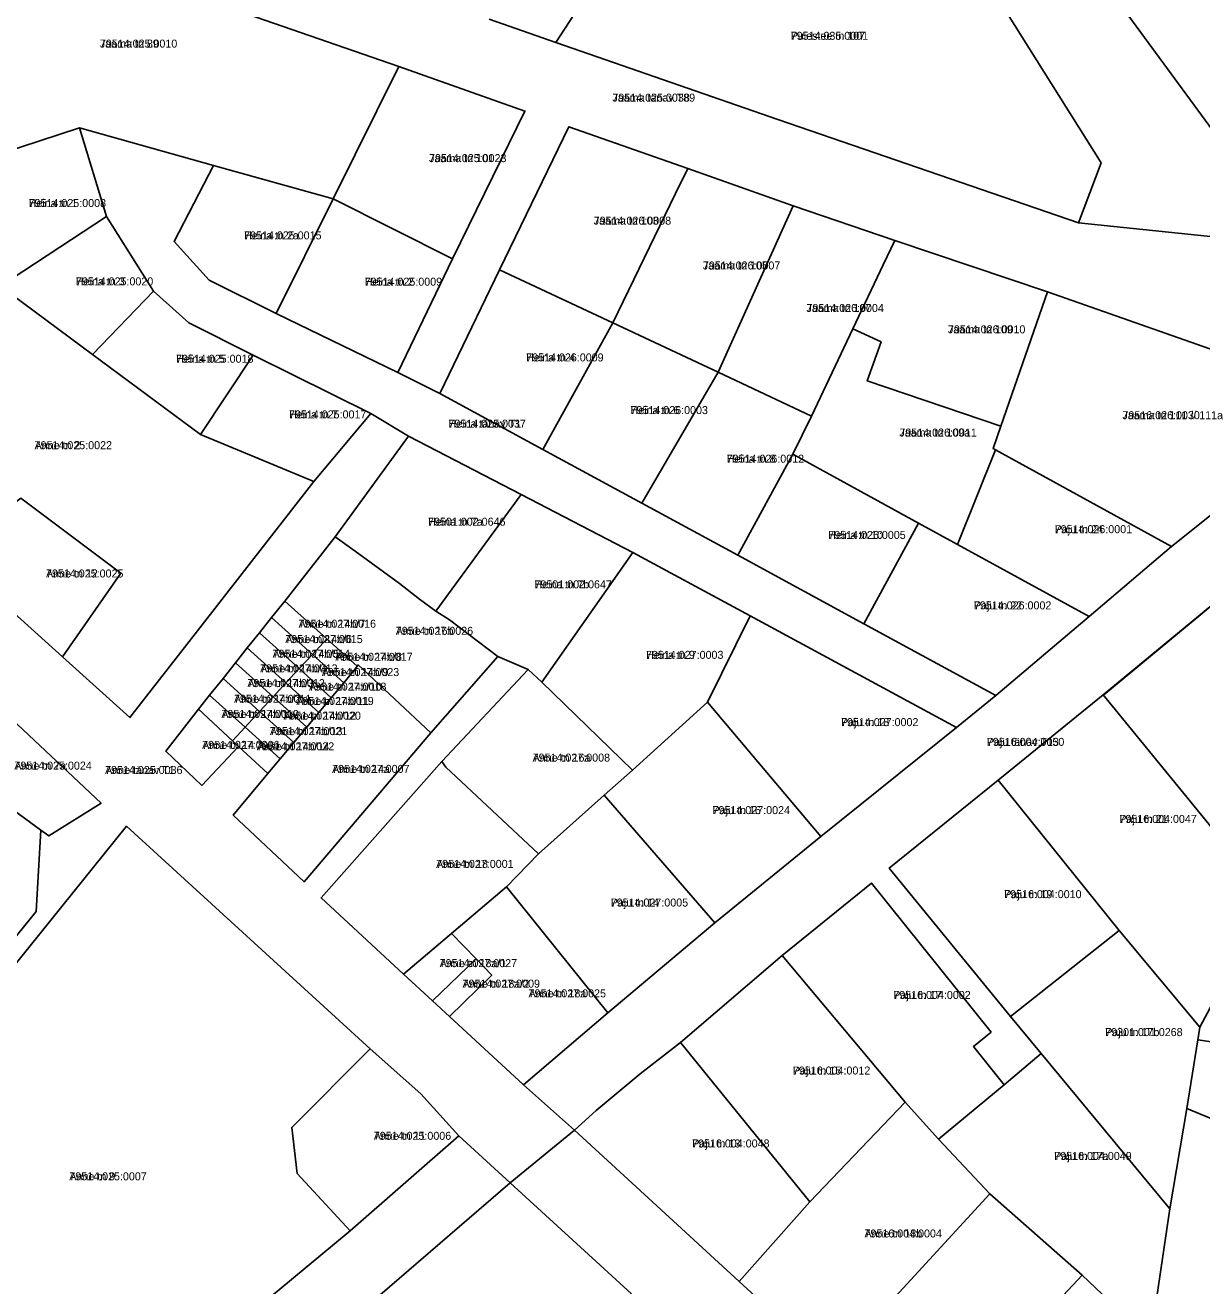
# Model space of a CAD drawing. Extents: x 643847 to 663718, y 6468443 to 6482775.
# Drawn here: x 660455.6 to 660676, y 6474415.2 to 6474651.4 of the extents above; entities that cross this region are included whole.
import ezdxf

# ---------------------------------------------------------------- set-up
doc = ezdxf.new("R2010")
doc.units = 0
for name, color, linetype in [('L_AADRESS', 7, 'Continuous'), ('PIIR', 7, 'Continuous'), ('TUNNUS', 7, 'Continuous')]:
    doc.layers.add(name, color=color, linetype=linetype)

msp = doc.modelspace()

# ---------------------------------------------------------------- linework, layer by layer
at = {"layer": 'PIIR'}
for points in [[(660746.12, 6474721.05), (660701.81, 6474609.98), (660693.86, 6474610.17), (660661.61, 6474654.08), (660689.13, 6474694.94), (660705.79, 6474725.75), (660709.98, 6474729.79), (660738.63, 6474719.39), (660739.47, 6474728.46), (660738.35, 6474735.13), (660739.75, 6474739.66), (660747.28, 6474730.34), (660745.77, 6474727.6)], [(660596.53, 6474633.79), (660554.97, 6474648.23), (660577.57, 6474683.01), (660579.04, 6474682.15), (660583.27, 6474679.69), (660586.02, 6474678.09), (660588.71, 6474676.52), (660591.54, 6474674.87), (660594.28, 6474673.25), (660597.46, 6474671.43), (660601.11, 6474677.69), (660601.78, 6474677.3), (660604.47, 6474675.76), (660607.14, 6474674.23), (660609.94, 6474672.62), (660612.86, 6474670.94), (660615.9, 6474669.2), (660623.72, 6474678.88), (660657.14, 6474625.66), (660652.87, 6474614.42)], [(660525.52, 6474643.7), (660513.24, 6474618.9), (660490.85, 6474625.17), (660465.74, 6474632.21), (660439.75, 6474623.71), (660438.98, 6474622.69), (660421.78, 6474641.42), (660433.55, 6474675.6)], [(660549.18, 6474635.35), (660535.62, 6474607.67), (660513.24, 6474618.9), (660525.52, 6474643.7)], [(660470.8, 6474615.61), (660450.92, 6474602.53), (660445.94, 6474611.98), (660441.21, 6474618.65), (660438.98, 6474622.69), (660439.75, 6474623.71), (660465.74, 6474632.21)], [(660470.8, 6474615.61), (660465.74, 6474632.21), (660490.85, 6474625.17), (660483.45, 6474610.89), (660490.01, 6474603.68), (660502.55, 6474597.44), (660525.35, 6474586.36), (660533.21, 6474582.4), (660552.55, 6474571.92), (660571.08, 6474561.88), (660589.05, 6474552.14), (660612.66, 6474539.27), (660637.42, 6474525.8), (660630.02, 6474519.85), (660591.39, 6474540.75), (660569.41, 6474552.62), (660548.45, 6474563.5), (660527.39, 6474574.45), (660520.32, 6474578.67), (660498.29, 6474589.61), (660486.23, 6474595.66), (660479.6, 6474601.6)], [(660579.69, 6474624.58), (660577.41, 6474619.9), (660565.62, 6474595.68), (660544.44, 6474605.6), (660557.43, 6474632.43)], [(660502.55, 6474597.44), (660490.01, 6474603.68), (660483.45, 6474610.89), (660490.85, 6474625.17), (660513.24, 6474618.9)], [(660599.42, 6474617.61), (660597.37, 6474613.05), (660585.38, 6474586.42), (660565.62, 6474595.68), (660577.41, 6474619.9), (660579.69, 6474624.58)], [(660420.03, 6474622.29), (660430.84, 6474614.56), (660435.19, 6474607.84), (660445.94, 6474611.98), (660450.92, 6474602.53), (660468.15, 6474589.76), (660488.38, 6474574.77), (660509.61, 6474565.91), (660487.85, 6474537.96), (660475.18, 6474521.69), (660462.51, 6474533.09), (660473.45, 6474548.77), (660454.76, 6474562.8), (660440.96, 6474552.5), (660393.19, 6474596.04)], [(660502.55, 6474597.44), (660513.24, 6474618.9), (660535.62, 6474607.67), (660525.35, 6474586.36)], [(660618.46, 6474611.08), (660616.32, 6474606.56), (660610.64, 6474594.57), (660602.88, 6474578.19), (660585.38, 6474586.42), (660597.37, 6474613.05), (660599.42, 6474617.61)], [(660479.6, 6474601.6), (660468.15, 6474589.76), (660450.92, 6474602.53), (660470.8, 6474615.61)], [(660618.46, 6474611.08), (660647.09, 6474601.46), (660638.36, 6474576.32), (660613.32, 6474584.77), (660615.89, 6474592.08), (660610.64, 6474594.57), (660616.32, 6474606.56)], [(660533.21, 6474582.4), (660544.44, 6474605.6), (660565.62, 6474595.68), (660552.55, 6474571.92)], [(660486.23, 6474595.66), (660498.29, 6474589.61), (660488.38, 6474574.77), (660468.15, 6474589.76), (660479.6, 6474601.6)], [(660647.09, 6474601.46), (660684.42, 6474588.38), (660682.12, 6474563.19), (660670.34, 6474553.76), (660637.34, 6474571.86), (660636.9, 6474572.1), (660638.36, 6474576.32)], [(660552.55, 6474571.92), (660565.62, 6474595.68), (660585.38, 6474586.42), (660571.08, 6474561.88)], [(660610.64, 6474594.57), (660615.89, 6474592.08), (660613.32, 6474584.77), (660638.36, 6474576.32), (660636.9, 6474572.1), (660637.34, 6474571.86), (660630.22, 6474554.15), (660622.94, 6474558.14), (660599.36, 6474571.07), (660602.88, 6474578.19)], [(660520.32, 6474578.67), (660509.61, 6474565.91), (660488.38, 6474574.77), (660498.29, 6474589.61)], [(660589.05, 6474552.14), (660571.08, 6474561.88), (660585.38, 6474586.42), (660602.88, 6474578.19), (660599.36, 6474571.07)], [(660513.6, 6474555.56), (660527.39, 6474574.45), (660548.45, 6474563.5), (660532.51, 6474541.65), (660529.41, 6474543.91), (660525.68, 6474546.8), (660517.39, 6474552.91)], [(660415.25, 6474555.25), (660406.43, 6474544.92), (660430.75, 6474523.63), (660441.1, 6474515.55), (660443.25, 6474512.57), (660448.56, 6474507.82), (660458.47, 6474500.57), (660457.61, 6474485.34), (660431.65, 6474453.33), (660360.76, 6474522.32), (660372.44, 6474534.08), (660365.34, 6474540.4), (660388.72, 6474563.95), (660396.99, 6474572.28)], [(660589.05, 6474552.14), (660599.36, 6474571.07), (660622.94, 6474558.14), (660612.66, 6474539.27)], [(660654.89, 6474540.64), (660630.22, 6474554.15), (660637.34, 6474571.86), (660670.34, 6474553.76)], [(660440.96, 6474552.5), (660454.76, 6474562.8), (660473.45, 6474548.77), (660462.51, 6474533.09)], [(660532.51, 6474541.65), (660548.45, 6474563.5), (660569.41, 6474552.62), (660552.33, 6474528.34), (660549.81, 6474530.69), (660544.12, 6474533.12), (660535.02, 6474540.01)], [(660637.42, 6474525.8), (660612.66, 6474539.27), (660622.94, 6474558.14), (660630.22, 6474554.15), (660654.89, 6474540.64)], [(660517.39, 6474552.91), (660525.68, 6474546.8), (660529.41, 6474543.91), (660532.51, 6474541.65), (660535.02, 6474540.01), (660544.12, 6474533.12), (660531.56, 6474518.84), (660517.92, 6474531.57), (660517.74, 6474531.3), (660512.05, 6474536.44), (660504.18, 6474543.54), (660513.6, 6474555.56)], [(660690.76, 6474553.41), (660695, 6474539.84), (660694.88, 6474537.2), (660687.41, 6474521.73), (660686.74, 6474518.07), (660685.71, 6474511.09), (660685.25, 6474508), (660684.76, 6474504.71), (660684.28, 6474501.42), (660683.8, 6474498.15), (660683.32, 6474494.93), (660683.25, 6474494.45), (660657.48, 6474525.94)], [(660591.39, 6474540.75), (660583.4, 6474524.61), (660569.33, 6474511.81), (660552.33, 6474528.34), (660569.41, 6474552.62)], [(660504.18, 6474543.54), (660512.05, 6474536.44), (660509.36, 6474533.52), (660501.7, 6474540.44)], [(660501.7, 6474540.44), (660509.36, 6474533.52), (660506.87, 6474530.86), (660499.42, 6474537.58)], [(660604.62, 6474499.43), (660583.4, 6474524.61), (660591.39, 6474540.75), (660630.02, 6474519.85)], [(660499.42, 6474537.58), (660506.87, 6474530.86), (660504.39, 6474528.21), (660497.15, 6474534.74)], [(660497.15, 6474534.74), (660504.39, 6474528.21), (660501.99, 6474525.58), (660494.94, 6474531.95)], [(660512.05, 6474536.44), (660517.74, 6474531.3), (660517.45, 6474530.87), (660515.23, 6474528.21), (660509.36, 6474533.52)], [(660494.94, 6474531.95), (660501.99, 6474525.58), (660499.43, 6474522.86), (660492.61, 6474529.02)], [(660509.36, 6474533.52), (660515.23, 6474528.21), (660512.9, 6474525.42), (660506.87, 6474530.86)], [(660494.54, 6474503.41), (660501.03, 6474511.19), (660503.33, 6474513.95), (660505.89, 6474517.03), (660508.29, 6474519.89), (660510.57, 6474522.63), (660512.9, 6474525.42), (660515.23, 6474528.21), (660517.45, 6474530.87), (660517.74, 6474531.3), (660517.92, 6474531.57), (660531.56, 6474518.84), (660507.8, 6474490.89)], [(660506.87, 6474530.86), (660512.9, 6474525.42), (660510.57, 6474522.63), (660504.39, 6474528.21)], [(660549.81, 6474530.69), (660552.33, 6474528.34), (660569.33, 6474511.81), (660564.05, 6474507.13), (660551.71, 6474496.18), (660534.38, 6474512.41), (660533.58, 6474513.44)], [(660492.61, 6474529.02), (660499.43, 6474522.86), (660496.74, 6474519.91), (660490.1, 6474525.9)], [(660504.39, 6474528.21), (660510.57, 6474522.63), (660508.29, 6474519.89), (660501.99, 6474525.58)], [(660490.1, 6474525.9), (660496.74, 6474519.91), (660494.39, 6474517.34), (660488.01, 6474523.26)], [(660501.99, 6474525.58), (660508.29, 6474519.89), (660505.89, 6474517.03), (660499.43, 6474522.86)], [(660657.48, 6474525.94), (660683.25, 6474494.45), (660682.84, 6474491.67), (660682.35, 6474488.36), (660681.88, 6474485.13), (660681.38, 6474481.78), (660680.87, 6474478.35), (660680.39, 6474475.13), (660679.16, 6474475.31), (660678.61, 6474471.76), (660678.06, 6474468.23), (660675.63, 6474463.66), (660660.48, 6474481.78), (660637.84, 6474509.96)], [(660469.78, 6474505.64), (660459.96, 6474499.52), (660458.47, 6474500.57), (660448.56, 6474507.82), (660443.25, 6474512.57), (660441.1, 6474515.55), (660449.65, 6474524.14), (660449.86, 6474524.35)], [(660481.87, 6474515.37), (660488.01, 6474523.26), (660495.53, 6474516.29), (660488.64, 6474508.98)], [(660499.43, 6474522.86), (660505.89, 6474517.03), (660503.33, 6474513.95), (660496.74, 6474519.91)], [(660604.62, 6474499.43), (660584.75, 6474483.23), (660564.05, 6474507.13), (660569.33, 6474511.81), (660583.4, 6474524.61)], [(660496.74, 6474519.91), (660503.33, 6474513.95), (660501.03, 6474511.19), (660495.53, 6474516.29), (660494.39, 6474517.34)], [(660510.97, 6474487.9), (660533.58, 6474513.44), (660534.38, 6474512.41), (660551.71, 6474496.18), (660545.74, 6474489.97), (660526.44, 6474473.6)], [(660637.84, 6474509.96), (660660.48, 6474481.78), (660640.14, 6474465.68), (660617.44, 6474493.49)], [(660564.7, 6474466.35), (660545.74, 6474489.97), (660551.71, 6474496.18), (660564.05, 6474507.13), (660584.75, 6474483.23)], [(660432.85, 6474356.2), (660410.77, 6474379.11), (660424.78, 6474392.42), (660407.47, 6474418.08), (660474.52, 6474501.32), (660520.18, 6474459.6), (660505.5, 6474444.88), (660506.49, 6474436.27), (660516.41, 6474425.51)], [(660545.74, 6474489.97), (660564.7, 6474466.35), (660548.9, 6474452.87), (660535.02, 6474465.69), (660542.96, 6474473.39), (660540.01, 6474476.46), (660535.43, 6474481.23)], [(660614.12, 6474490.69), (660636.5, 6474462.75), (660633.21, 6474460.02), (660638.98, 6474452.84), (660626.67, 6474442.68), (660620.44, 6474449.64), (660597.4, 6474477.08)], [(660531.85, 6474468.61), (660526.44, 6474473.6), (660535.43, 6474481.23), (660540.01, 6474476.46)], [(660640.14, 6474465.68), (660660.48, 6474481.78), (660675.63, 6474463.66), (660675.25, 6474461.31), (660673.19, 6474448.45), (660670.03, 6474429.63), (660645.88, 6474458.75)], [(660531.85, 6474468.61), (660540.01, 6474476.46), (660542.96, 6474473.39), (660535.02, 6474465.69)], [(660597.4, 6474477.08), (660620.44, 6474449.64), (660602.55, 6474430.97), (660578.32, 6474460.82)], [(660740.34, 6474422.2), (660739.91, 6474420.84), (660673.19, 6474448.45), (660675.25, 6474461.31), (660684.12, 6474459.96), (660687.77, 6474459.41), (660691.05, 6474458.92), (660694.26, 6474458.44), (660697.8, 6474457.91), (660698.6, 6474464.21), (660704.81, 6474463.45), (660705.19, 6474466.85), (660705.53, 6474470.07), (660713.73, 6474468.97), (660714.18, 6474472.28), (660721.84, 6474469.89)], [(660685.16, 6474467.23), (660684.12, 6474459.96), (660675.25, 6474461.31), (660675.63, 6474463.66), (660678.06, 6474468.23)], [(660529.68, 6474451.18), (660536.78, 6474443.28), (660516.41, 6474425.51), (660506.49, 6474436.27), (660505.5, 6474444.88), (660520.18, 6474459.6)], [(660578.32, 6474460.82), (660602.55, 6474430.97), (660589.33, 6474416.01), (660558.45, 6474444.4), (660562.54, 6474448.05), (660570.75, 6474454.93)], [(660645.88, 6474458.75), (660670.03, 6474429.63), (660667.55, 6474413.16), (660664.81, 6474406.53), (660653.55, 6474417.22), (660636.25, 6474432.46), (660626.67, 6474442.68), (660638.98, 6474452.84)], [(660589.33, 6474416.01), (660602.55, 6474430.97), (660620.44, 6474449.64), (660626.67, 6474442.68), (660636.25, 6474432.46), (660606.61, 6474400.13)], [(660728.02, 6474383.07), (660718.51, 6474388.32), (660697.65, 6474398.49), (660667.55, 6474413.16), (660670.03, 6474429.63), (660673.19, 6474448.45), (660739.91, 6474420.84)], [(660443.7, 6474345.22), (660432.85, 6474356.2), (660516.41, 6474425.51), (660536.78, 6474443.28), (660546.4, 6474434.5), (660516.11, 6474408.39), (660495.94, 6474391), (660477.46, 6474374.67), (660459.84, 6474359.54)], [(660569.17, 6474413.72), (660540.69, 6474390.36), (660537.01, 6474386.94), (660516.11, 6474408.39), (660546.4, 6474434.5)], [(660606.61, 6474400.13), (660636.25, 6474432.46), (660653.55, 6474417.22), (660623.26, 6474384.79)], [(660623.26, 6474384.79), (660653.55, 6474417.22), (660664.81, 6474406.53), (660663.59, 6474399.81), (660659.18, 6474389.87), (660641.81, 6474367.53)]]:
    msp.add_lwpolyline(points, close=True, dxfattribs=at)
for points in [[(660577.57, 6474683.01), (660554.97, 6474648.23), (660542.45, 6474652.6)], [(660661.61, 6474654.08), (660693.86, 6474610.17), (660652.87, 6474614.42), (660657.14, 6474625.66), (660623.72, 6474678.88)], [(660542.45, 6474652.6), (660554.97, 6474648.23), (660596.53, 6474633.79), (660652.87, 6474614.42), (660693.86, 6474610.17), (660701.81, 6474609.98), (660704.36, 6474595.86), (660684.42, 6474588.38), (660647.09, 6474601.46), (660618.46, 6474611.08), (660599.42, 6474617.61), (660579.69, 6474624.58), (660557.43, 6474632.43), (660544.44, 6474605.6), (660533.21, 6474582.4), (660525.35, 6474586.36), (660535.62, 6474607.67), (660549.18, 6474635.35), (660525.52, 6474643.7), (660433.55, 6474675.6)], [(660440.96, 6474552.5), (660462.51, 6474533.09), (660475.18, 6474521.69), (660487.85, 6474537.96), (660509.61, 6474565.91), (660520.32, 6474578.67), (660527.39, 6474574.45), (660513.6, 6474555.56), (660504.18, 6474543.54), (660501.7, 6474540.44), (660499.42, 6474537.58), (660497.15, 6474534.74), (660494.94, 6474531.95), (660492.61, 6474529.02), (660490.1, 6474525.9), (660488.01, 6474523.26), (660481.87, 6474515.37), (660488.64, 6474508.98), (660495.53, 6474516.29), (660501.03, 6474511.19), (660494.54, 6474503.41), (660507.8, 6474490.89), (660531.56, 6474518.84), (660544.12, 6474533.12), (660549.81, 6474530.69), (660533.58, 6474513.44), (660510.97, 6474487.9), (660526.44, 6474473.6), (660531.85, 6474468.61), (660535.02, 6474465.69), (660548.9, 6474452.87), (660558.45, 6474444.4), (660546.4, 6474434.5), (660536.78, 6474443.28), (660529.68, 6474451.18), (660520.18, 6474459.6), (660474.52, 6474501.32), (660407.47, 6474418.08)], [(660690.76, 6474553.41), (660657.65, 6474525.97), (660657.48, 6474525.94), (660637.84, 6474509.96), (660617.44, 6474493.49), (660640.14, 6474465.68), (660645.88, 6474458.75), (660638.98, 6474452.84), (660633.21, 6474460.02), (660636.5, 6474462.75), (660614.12, 6474490.69), (660597.4, 6474477.08), (660578.32, 6474460.82), (660570.75, 6474454.93), (660562.54, 6474448.05), (660558.45, 6474444.4), (660548.9, 6474452.87), (660564.7, 6474466.35), (660584.75, 6474483.23), (660604.62, 6474499.43), (660630.02, 6474519.85), (660637.42, 6474525.8), (660654.89, 6474540.64), (660670.34, 6474553.76), (660682.12, 6474563.19)], [(660431.65, 6474453.33), (660457.61, 6474485.34), (660458.47, 6474500.57), (660459.96, 6474499.52), (660469.78, 6474505.64), (660449.86, 6474524.35)], [(660569.17, 6474413.72), (660546.4, 6474434.5), (660558.45, 6474444.4), (660589.33, 6474416.01), (660606.61, 6474400.13)]]:
    msp.add_lwpolyline(points, dxfattribs=at)

# ---------------------------------------------------------------- texts
at = {"layer": 'L_AADRESS'}
for s, p in [('Puiestee tn 107', (660598.97, 6474648.72)), ('Jaama tn 89', (660469.54, 6474647.25)), ('Jaama tänav T89', (660565.56, 6474637.12)), ('Jaama tn 101', (660531.21, 6474625.79)), ('Heina tn 1', (660456.19, 6474617.37)), ('Jaama tn 103', (660562.06, 6474614.07)), ('Heina tn 2a', (660496.56, 6474611.31)), ('Jaama tn 105', (660582.52, 6474605.67)), ('Heina tn 3', (660465.04, 6474602.69)), ('Heina tn 2', (660519.16, 6474602.63)), ('Jaama tn 107', (660601.92, 6474597.7)), ('Jaama tn 109', (660628.43, 6474593.7)), ('Heina tn 5', (660483.81, 6474588.19)), ('Heina tn 4', (660549.41, 6474588.44)), ('Heina tn 7', (660504.97, 6474577.76)), ('Heina tn 6', (660568.96, 6474578.57)), ('Jaama tn 111 // 111a', (660661.12, 6474577.61)), ('Heina tänav T1', (660534.85, 6474576.03)), ('Jaama tn 109a', (660619.33, 6474574.36)), ('Anne tn 2', (660457.31, 6474571.99)), ('Heina tn 8', (660586.98, 6474569.46)), ('Heina tn 7a', (660531.03, 6474557.65)), ('Heina tn 10', (660606.01, 6474555.17)), ('Paju tn 24', (660648.43, 6474556.25)), ('Anne tn 12', (660459.45, 6474547.95)), ('Heina tn 7b', (660550.96, 6474545.91)), ('Paju tn 22', (660633.3, 6474541.97)), ('Anne tn 14b/7', (660506.77, 6474538.53)), ('Anne tn 14b/6', (660504.28, 6474535.65)), ('Anne tn 16b', (660524.97, 6474537.2)), ('Anne tn 14b/5', (660501.9, 6474532.9)), ('Heina tn 9', (660571.86, 6474532.7)), ('Anne tn 14b/8', (660513.64, 6474532.33)), ('Anne tn 14b/4', (660499.57, 6474530.16)), ('Anne tn 14b/9', (660511.12, 6474529.47)), ('Anne tn 14b/3', (660497.18, 6474527.4)), ('Anne tn 14b/10', (660508.72, 6474526.74)), ('Anne tn 14b/2', (660494.67, 6474524.46)), ('Anne tn 14b/11', (660506.34, 6474524.05)), ('Anne tn 14b/1', (660492.31, 6474521.62)), ('Anne tn 14b/12', (660503.94, 6474521.3)), ('Paju tn 18', (660608.39, 6474520.09)), ('Anne tn 14b/13', (660501.39, 6474518.4)), ('Paju tänav T13', (660635.73, 6474516.39)), ('Anne tn 14', (660488.7, 6474515.83)), ('Anne tn 14b/14', (660498.94, 6474515.55)), ('Anne tn 7a', (660453.52, 6474511.94)), ('Anne tn 16a', (660550.62, 6474513.44)), ('Anne tänav T1', (660470.52, 6474511.12)), ('Anne tn 14a', (660513.05, 6474511.33)), ('Paju tn 16', (660584.33, 6474503.6)), ('Paju tn 21', (660660.55, 6474501.95)), ('Anne tn 18', (660532.55, 6474493.52)), ('Paju tn 19', (660638.96, 6474487.85)), ('Paju tn 14', (660565.25, 6474486.28)), ('Anne tn 18a/1', (660533.2, 6474474.92)), ('Anne tn 18a/2', (660537.49, 6474471.08)), ('Anne tn 18a', (660549.86, 6474469.26)), ('Paju tn 17', (660618.19, 6474468.96)), ('Paju tn 17b', (660657.89, 6474462)), ('Paju tn 15', (660599.38, 6474454.8)), ('Anne tn 11', (660520.86, 6474442.56)), ('Paju tn 13', (660580.5, 6474441.13)), ('Paju tn 17a', (660648.35, 6474438.79)), ('Anne tn 9', (660463.82, 6474434.97)), ('Anne tn 18b', (660612.79, 6474424.26))]:
    msp.add_text(s, height=1.5, dxfattribs=at).set_placement(p)
at = {"layer": 'TUNNUS'}
for s, p in [('79514:035:0001', (660598.97, 6474648.72)), ('79514:025:0010', (660469.54, 6474647.25)), ('79514:025:0038', (660565.56, 6474637.12)), ('79514:025:0023', (660531.21, 6474625.79)), ('79514:025:0008', (660456.19, 6474617.37)), ('79514:026:0008', (660562.06, 6474614.07)), ('79514:025:0015', (660496.56, 6474611.31)), ('79514:026:0007', (660582.52, 6474605.67)), ('79514:025:0020', (660465.04, 6474602.69)), ('79514:025:0009', (660519.16, 6474602.63)), ('79514:026:0004', (660601.92, 6474597.7)), ('79514:026:0010', (660628.43, 6474593.7)), ('79514:025:0018', (660483.81, 6474588.19)), ('79514:026:0009', (660549.41, 6474588.44)), ('79514:025:0017', (660504.97, 6474577.76)), ('79514:026:0003', (660568.96, 6474578.57)), ('79516:026:0030', (660661.12, 6474577.61)), ('79514:025:0037', (660534.85, 6474576.03)), ('79514:026:0011', (660619.33, 6474574.36)), ('79514:025:0022', (660457.31, 6474571.99)), ('79514:026:0012', (660586.98, 6474569.46)), ('79501:002:0646', (660531.03, 6474557.65)), ('79514:026:0005', (660606.01, 6474555.17)), ('79514:026:0001', (660648.43, 6474556.25)), ('79514:025:0025', (660459.45, 6474547.95)), ('79501:002:0647', (660550.96, 6474545.91)), ('79514:026:0002', (660633.3, 6474541.97)), ('79514:027:0016', (660506.77, 6474538.53)), ('79514:027:0015', (660504.28, 6474535.65)), ('79514:027:0026', (660524.97, 6474537.2)), ('79514:027:0014', (660501.9, 6474532.9)), ('79514:027:0017', (660513.64, 6474532.33)), ('79514:027:0003', (660571.86, 6474532.7)), ('79514:027:0013', (660499.57, 6474530.16)), ('79514:027:0023', (660511.12, 6474529.47)), ('79514:027:0012', (660497.18, 6474527.4)), ('79514:027:0018', (660508.72, 6474526.74)), ('79514:027:0011', (660494.67, 6474524.46)), ('79514:027:0019', (660506.34, 6474524.05)), ('79514:027:0010', (660492.31, 6474521.62)), ('79514:027:0020', (660503.94, 6474521.3)), ('79514:027:0002', (660608.39, 6474520.09)), ('79514:027:0021', (660501.39, 6474518.4)), ('79516:004:0050', (660635.73, 6474516.39)), ('79514:027:0006', (660488.7, 6474515.83)), ('79514:027:0022', (660498.94, 6474515.55)), ('79514:025:0024', (660453.52, 6474511.94)), ('79514:027:0008', (660550.62, 6474513.44)), ('79514:025:0036', (660470.52, 6474511.12)), ('79514:027:0007', (660513.05, 6474511.33)), ('79514:027:0024', (660584.33, 6474503.6)), ('79516:004:0047', (660660.55, 6474501.95)), ('79514:027:0001', (660532.55, 6474493.52)), ('79516:004:0010', (660638.96, 6474487.85)), ('79514:027:0005', (660565.25, 6474486.28)), ('79514:027:0027', (660533.2, 6474474.92)), ('79514:027:0009', (660537.49, 6474471.08)), ('79514:027:0025', (660549.86, 6474469.26)), ('79516:004:0002', (660618.19, 6474468.96)), ('79301:001:0268', (660657.89, 6474462)), ('79516:004:0012', (660599.38, 6474454.8)), ('79514:025:0006', (660520.86, 6474442.56)), ('79516:004:0048', (660580.5, 6474441.13)), ('79516:004:0049', (660648.35, 6474438.79)), ('79514:025:0007', (660463.82, 6474434.97)), ('79516:004:0004', (660612.79, 6474424.26))]:
    msp.add_text(s, height=1.5, dxfattribs=at).set_placement(p)

doc.saveas('drawing.dxf')
